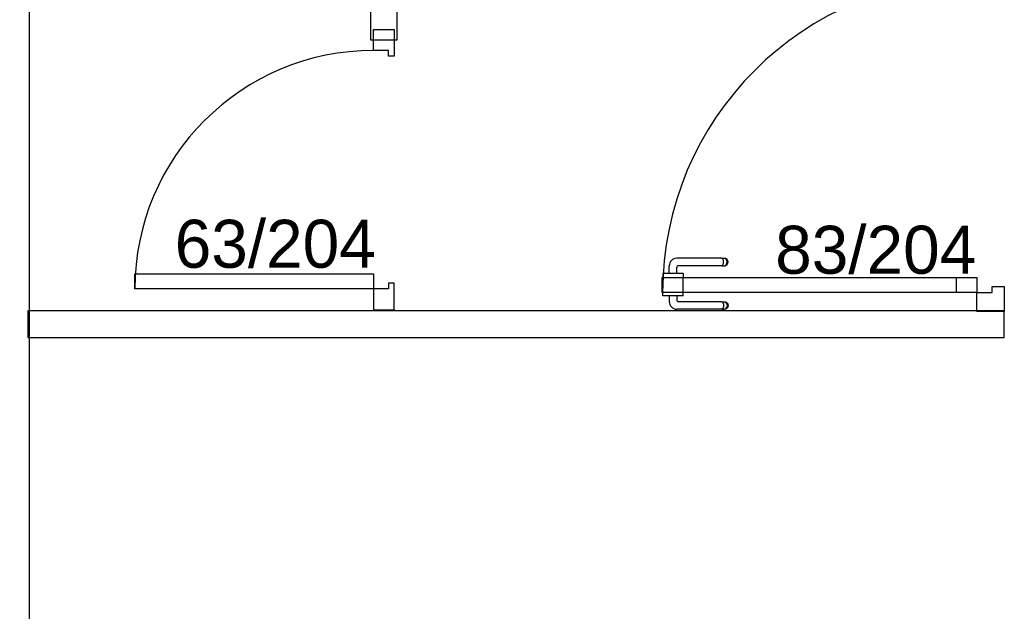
# Model space of a CAD drawing. Header units: millimetres. Extents: x -15 to 127, y -65 to 67.
# Tile 415 of 476: x 113.537 to 113.797, y 29.576 to 29.732. Entities that reach past the tile are written whole.
import ezdxf

# ---------------------------------------------------------------- set-up
doc = ezdxf.new("R2010")
doc.units = ezdxf.units.MM
doc.header["$MEASUREMENT"] = 0
doc.layers.add('Calque 5', color=7, linetype='Continuous')
doc.styles.get("Standard").update_dxf_attribs({"font": 'BKANT.TTF'})

# ---------------------------------------------------------------- blocks, each defined once
blk = doc.blocks.new('PD_31491')
at = {"layer": 'Calque 5', "color": 0}
for p, q in [((46.16854, -37.26673), (46.16854, -37.26672)), ((46.16854, -37.26771), (46.16854, -37.26673)), ((46.16854, -37.26772), (46.16854, -37.26771)), ((46.1687, -37.26772), (46.16854, -37.26772)), ((46.16917, -37.26772), (46.1687, -37.26772)), ((46.16989, -37.26772), (46.16917, -37.26772)), ((46.17077, -37.26772), (46.16989, -37.26772)), ((46.17025, -37.26772), (46.17025, -37.26924)), ((46.17171, -37.26772), (46.17077, -37.26772)), ((46.17259, -37.26772), (46.17171, -37.26772)), ((46.17223, -37.26772), (46.17223, -37.26877)), ((46.17331, -37.26772), (46.17259, -37.26772)), ((46.17378, -37.26772), (46.17331, -37.26772)), ((46.17394, -37.26772), (46.17378, -37.26772)), ((46.17394, -37.26673), (46.17394, -37.26672)), ((46.17394, -37.26771), (46.17394, -37.26673)), ((46.17394, -37.26772), (46.17394, -37.26771)), ((46.18415, -37.27125), (46.17226, -37.27125)), ((46.18415, -37.26928), (46.17273, -37.26928)), ((46.18415, -37.26928), (46.18477, -37.26928)), ((46.18415, -37.27125), (46.18477, -37.27125)), ((46.18432, -37.26939), (46.18446, -37.26962)), ((46.18446, -37.2709), (46.18432, -37.27113)), ((46.18446, -37.26962), (46.18455, -37.26992)), ((46.18455, -37.2706), (46.18446, -37.2709)), ((46.18455, -37.26992), (46.18458, -37.27026)), ((46.18458, -37.27026), (46.18455, -37.2706)), ((46.18477, -37.26928), (46.18499, -37.26928)), ((46.18477, -37.27125), (46.18499, -37.27125)), ((46.18499, -37.26928), (46.18532, -37.26939)), ((46.18532, -37.27113), (46.18499, -37.27125)), ((46.18506, -37.26939), (46.1853, -37.26962)), ((46.1853, -37.2709), (46.18506, -37.27113)), ((46.1853, -37.26962), (46.18546, -37.26992)), ((46.18546, -37.2706), (46.1853, -37.2709)), ((46.18532, -37.26939), (46.18558, -37.26962)), ((46.18558, -37.2709), (46.18532, -37.27113)), ((46.18546, -37.26992), (46.18551, -37.27026)), ((46.18551, -37.27026), (46.18546, -37.2706)), ((46.18558, -37.26962), (46.18576, -37.26992)), ((46.18576, -37.2706), (46.18558, -37.2709)), ((46.18576, -37.26992), (46.18582, -37.27026)), ((46.18582, -37.27026), (46.18576, -37.2706))]:
    blk.add_line(p, q, dxfattribs=at)
for centre, radius in [((46.17273, -37.26877), 0.000501), ((46.17226, -37.26924), 0.002)]:
    blk.add_arc(centre, radius, 180, 270, dxfattribs=at)
blk = doc.blocks.new('PD_31492')
at = {"layer": 'Calque 5', "color": 0}
for p, q in [((46.18415, -37.25778), (46.17226, -37.25778)), ((46.18415, -37.25778), (46.18477, -37.25778)), ((46.18446, -37.25813), (46.18432, -37.2579)), ((46.18455, -37.25843), (46.18446, -37.25813)), ((46.18458, -37.25877), (46.18455, -37.25843)), ((46.18477, -37.25778), (46.18499, -37.25778)), ((46.18532, -37.2579), (46.18499, -37.25778)), ((46.1853, -37.25813), (46.18506, -37.2579)), ((46.18546, -37.25843), (46.1853, -37.25813)), ((46.18558, -37.25813), (46.18532, -37.2579)), ((46.18551, -37.25877), (46.18546, -37.25843)), ((46.18576, -37.25843), (46.18558, -37.25813)), ((46.18582, -37.25877), (46.18576, -37.25843)), ((46.17025, -37.26182), (46.17025, -37.25979)), ((46.17223, -37.26182), (46.17223, -37.26026)), ((46.18415, -37.25975), (46.17273, -37.25975)), ((46.18415, -37.25975), (46.18477, -37.25975)), ((46.18432, -37.25964), (46.18446, -37.25941)), ((46.18446, -37.25941), (46.18455, -37.25911)), ((46.18455, -37.25911), (46.18458, -37.25877)), ((46.18477, -37.25975), (46.18499, -37.25975)), ((46.18499, -37.25975), (46.18532, -37.25964)), ((46.18506, -37.25964), (46.1853, -37.25941)), ((46.1853, -37.25941), (46.18546, -37.25911)), ((46.18532, -37.25964), (46.18558, -37.25941)), ((46.18546, -37.25911), (46.18551, -37.25877)), ((46.18558, -37.25941), (46.18576, -37.25911)), ((46.18576, -37.25911), (46.18582, -37.25877)), ((46.1687, -37.26182), (46.16854, -37.26182)), ((46.16854, -37.26182), (46.16854, -37.26183)), ((46.16854, -37.26183), (46.16854, -37.26281)), ((46.16854, -37.26281), (46.16854, -37.26282)), ((46.16917, -37.26182), (46.1687, -37.26182)), ((46.16989, -37.26182), (46.16917, -37.26182)), ((46.17077, -37.26182), (46.16989, -37.26182)), ((46.17171, -37.26182), (46.17077, -37.26182)), ((46.17259, -37.26182), (46.17171, -37.26182)), ((46.17331, -37.26182), (46.17259, -37.26182)), ((46.17378, -37.26182), (46.17331, -37.26182)), ((46.17394, -37.26182), (46.17378, -37.26182)), ((46.17394, -37.26182), (46.17394, -37.26183)), ((46.17394, -37.26183), (46.17394, -37.26281)), ((46.17394, -37.26281), (46.17394, -37.26282))]:
    blk.add_line(p, q, dxfattribs=at)
for centre, radius in [((46.17226, -37.25979), 0.002), ((46.17273, -37.26026), 0.000501)]:
    blk.add_arc(centre, radius, 90, 180, dxfattribs=at)
blk = doc.blocks.new('PD_31490')
at = {"layer": 'Calque 5'}
for name in ['PD_31492', 'PD_31491']:
    blk.add_blockref(name, (0, 0), dxfattribs=at)
blk = doc.blocks.new('PD_31494')
at = {"layer": 'Calque 5', "color": 0}
for p, q in [((46.2515, -37.18372), (46.2515, -37.17651)), ((46.25871, -37.17651), (46.2515, -37.17651)), ((46.25871, -37.18531), (46.25871, -37.17651))]:
    blk.add_line(p, q, dxfattribs=at)
blk.add_lwpolyline([(46.2515, -37.18372), (46.25551, -37.18372), (46.25551, -37.18531), (46.25871, -37.18531), (46.25871, -37.18372)], dxfattribs=at)
blk = doc.blocks.new('PD_31495')
at = {"layer": 'Calque 5', "color": 0}
for points in [[(46.1738, -37.26284), (46.1738, -37.26685), (46.16844, -37.26685), (46.16844, -37.26284), (46.1738, -37.26284)], [(46.25144, -37.26284), (46.25144, -37.26685), (46.24609, -37.26685), (46.24609, -37.26284), (46.25144, -37.26284)]]:
    blk.add_lwpolyline(points, dxfattribs=at)
blk = doc.blocks.new('PD_31493')
at = {"layer": 'Calque 5', "color": 0}
blk.add_line((46.25871, -37.27185), (46.2515, -37.27185), dxfattribs=at)
for points in [[(46.1684, -37.26685), (46.1684, -37.26284), (46.2515, -37.26284), (46.2515, -37.26685), (46.1684, -37.26685)], [(46.25551, -37.26685), (46.25551, -37.26526), (46.25871, -37.26526), (46.25871, -37.27185), (46.2515, -37.27185), (46.2515, -37.26685), (46.25551, -37.26685)]]:
    blk.add_lwpolyline(points, dxfattribs=at)
blk.add_arc((46.2515, -37.26685), 0.083, 90, 180, dxfattribs=at)
at = {"layer": 'Calque 5'}
for name in ['PD_31494', 'PD_31495']:
    blk.add_blockref(name, (0, 0), dxfattribs=at)
blk = doc.blocks.new('PD_31507')
at = {"layer": 'Calque 5', "color": 0}
for points in [[(46.09216, -37.19739), (46.09766, -37.19739), (46.09766, -37.20439), (46.09616, -37.20439), (46.09616, -37.20289), (46.09216, -37.20289), (46.09216, -37.19739)], [(46.02916, -37.26589), (46.02916, -37.26189), (46.09216, -37.26189), (46.09216, -37.26589), (46.02916, -37.26589)], [(46.09216, -37.27139), (46.09766, -37.27139), (46.09766, -37.26439), (46.09616, -37.26439), (46.09616, -37.26589), (46.09216, -37.26589), (46.09216, -37.27139)]]:
    blk.add_lwpolyline(points, dxfattribs=at)
blk.add_arc((46.09216, -37.26589), 0.063, 90, 180, dxfattribs=at)
blk = doc.blocks.new('PD_32837')
at = {"layer": 'Calque 5', "color": 0}
for p, q in [((46.16854, -37.26673), (46.16854, -37.26672)), ((46.16854, -37.26771), (46.16854, -37.26673)), ((46.16854, -37.26772), (46.16854, -37.26771)), ((46.1687, -37.26772), (46.16854, -37.26772)), ((46.16917, -37.26772), (46.1687, -37.26772)), ((46.16989, -37.26772), (46.16917, -37.26772)), ((46.17077, -37.26772), (46.16989, -37.26772)), ((46.17025, -37.26772), (46.17025, -37.26924)), ((46.17171, -37.26772), (46.17077, -37.26772)), ((46.17259, -37.26772), (46.17171, -37.26772)), ((46.17223, -37.26772), (46.17223, -37.26877)), ((46.17331, -37.26772), (46.17259, -37.26772)), ((46.17378, -37.26772), (46.17331, -37.26772)), ((46.17394, -37.26772), (46.17378, -37.26772)), ((46.17394, -37.26673), (46.17394, -37.26672)), ((46.17394, -37.26771), (46.17394, -37.26673)), ((46.17394, -37.26772), (46.17394, -37.26771)), ((46.18415, -37.27125), (46.17226, -37.27125)), ((46.18415, -37.26928), (46.17273, -37.26928)), ((46.18415, -37.26928), (46.18477, -37.26928)), ((46.18415, -37.27125), (46.18477, -37.27125)), ((46.18432, -37.26939), (46.18446, -37.26962)), ((46.18446, -37.2709), (46.18432, -37.27113)), ((46.18446, -37.26962), (46.18455, -37.26992)), ((46.18455, -37.2706), (46.18446, -37.2709)), ((46.18455, -37.26992), (46.18458, -37.27026)), ((46.18458, -37.27026), (46.18455, -37.2706)), ((46.18477, -37.26928), (46.18499, -37.26928)), ((46.18477, -37.27125), (46.18499, -37.27125)), ((46.18499, -37.26928), (46.18532, -37.26939)), ((46.18532, -37.27113), (46.18499, -37.27125)), ((46.18506, -37.26939), (46.1853, -37.26962)), ((46.1853, -37.2709), (46.18506, -37.27113)), ((46.1853, -37.26962), (46.18546, -37.26992)), ((46.18546, -37.2706), (46.1853, -37.2709)), ((46.18532, -37.26939), (46.18558, -37.26962)), ((46.18558, -37.2709), (46.18532, -37.27113)), ((46.18546, -37.26992), (46.18551, -37.27026)), ((46.18551, -37.27026), (46.18546, -37.2706)), ((46.18558, -37.26962), (46.18576, -37.26992)), ((46.18576, -37.2706), (46.18558, -37.2709)), ((46.18576, -37.26992), (46.18582, -37.27026)), ((46.18582, -37.27026), (46.18576, -37.2706))]:
    blk.add_line(p, q, dxfattribs=at)
for centre, radius in [((46.17273, -37.26877), 0.000501), ((46.17226, -37.26924), 0.002)]:
    blk.add_arc(centre, radius, 180, 270, dxfattribs=at)
blk = doc.blocks.new('PD_32838')
at = {"layer": 'Calque 5', "color": 0}
for p, q in [((46.18415, -37.25778), (46.17226, -37.25778)), ((46.18415, -37.25778), (46.18477, -37.25778)), ((46.18446, -37.25813), (46.18432, -37.2579)), ((46.18455, -37.25843), (46.18446, -37.25813)), ((46.18458, -37.25877), (46.18455, -37.25843)), ((46.18477, -37.25778), (46.18499, -37.25778)), ((46.18532, -37.2579), (46.18499, -37.25778)), ((46.1853, -37.25813), (46.18506, -37.2579)), ((46.18546, -37.25843), (46.1853, -37.25813)), ((46.18558, -37.25813), (46.18532, -37.2579)), ((46.18551, -37.25877), (46.18546, -37.25843)), ((46.18576, -37.25843), (46.18558, -37.25813)), ((46.18582, -37.25877), (46.18576, -37.25843)), ((46.17025, -37.26182), (46.17025, -37.25979)), ((46.17223, -37.26182), (46.17223, -37.26026)), ((46.18415, -37.25975), (46.17273, -37.25975)), ((46.18415, -37.25975), (46.18477, -37.25975)), ((46.18432, -37.25964), (46.18446, -37.25941)), ((46.18446, -37.25941), (46.18455, -37.25911)), ((46.18455, -37.25911), (46.18458, -37.25877)), ((46.18477, -37.25975), (46.18499, -37.25975)), ((46.18499, -37.25975), (46.18532, -37.25964)), ((46.18506, -37.25964), (46.1853, -37.25941)), ((46.1853, -37.25941), (46.18546, -37.25911)), ((46.18532, -37.25964), (46.18558, -37.25941)), ((46.18546, -37.25911), (46.18551, -37.25877)), ((46.18558, -37.25941), (46.18576, -37.25911)), ((46.18576, -37.25911), (46.18582, -37.25877)), ((46.1687, -37.26182), (46.16854, -37.26182)), ((46.16854, -37.26182), (46.16854, -37.26183)), ((46.16854, -37.26183), (46.16854, -37.26281)), ((46.16854, -37.26281), (46.16854, -37.26282)), ((46.16917, -37.26182), (46.1687, -37.26182)), ((46.16989, -37.26182), (46.16917, -37.26182)), ((46.17077, -37.26182), (46.16989, -37.26182)), ((46.17171, -37.26182), (46.17077, -37.26182)), ((46.17259, -37.26182), (46.17171, -37.26182)), ((46.17331, -37.26182), (46.17259, -37.26182)), ((46.17378, -37.26182), (46.17331, -37.26182)), ((46.17394, -37.26182), (46.17378, -37.26182)), ((46.17394, -37.26182), (46.17394, -37.26183)), ((46.17394, -37.26183), (46.17394, -37.26281)), ((46.17394, -37.26281), (46.17394, -37.26282))]:
    blk.add_line(p, q, dxfattribs=at)
for centre, radius in [((46.17226, -37.25979), 0.002), ((46.17273, -37.26026), 0.000501)]:
    blk.add_arc(centre, radius, 90, 180, dxfattribs=at)
blk = doc.blocks.new('PD_32836')
at = {"layer": 'Calque 5'}
for name in ['PD_32838', 'PD_32837']:
    blk.add_blockref(name, (0, 0), dxfattribs=at)
blk = doc.blocks.new('PD_32840')
at = {"layer": 'Calque 5', "color": 0}
for p, q in [((46.2515, -37.18372), (46.2515, -37.17651)), ((46.25871, -37.17651), (46.2515, -37.17651)), ((46.25871, -37.18531), (46.25871, -37.17651))]:
    blk.add_line(p, q, dxfattribs=at)
blk.add_lwpolyline([(46.2515, -37.18372), (46.25551, -37.18372), (46.25551, -37.18531), (46.25871, -37.18531), (46.25871, -37.18372)], dxfattribs=at)
blk = doc.blocks.new('PD_32841')
at = {"layer": 'Calque 5', "color": 0}
for points in [[(46.1738, -37.26284), (46.1738, -37.26685), (46.16844, -37.26685), (46.16844, -37.26284), (46.1738, -37.26284)], [(46.25144, -37.26284), (46.25144, -37.26685), (46.24609, -37.26685), (46.24609, -37.26284), (46.25144, -37.26284)]]:
    blk.add_lwpolyline(points, dxfattribs=at)
blk = doc.blocks.new('PD_32839')
at = {"layer": 'Calque 5', "color": 0}
blk.add_line((46.25871, -37.27185), (46.2515, -37.27185), dxfattribs=at)
for points in [[(46.1684, -37.26685), (46.1684, -37.26284), (46.2515, -37.26284), (46.2515, -37.26685), (46.1684, -37.26685)], [(46.25551, -37.26685), (46.25551, -37.26526), (46.25871, -37.26526), (46.25871, -37.27185), (46.2515, -37.27185), (46.2515, -37.26685), (46.25551, -37.26685)]]:
    blk.add_lwpolyline(points, dxfattribs=at)
blk.add_arc((46.2515, -37.26685), 0.083, 90, 180, dxfattribs=at)
at = {"layer": 'Calque 5'}
for name in ['PD_32840', 'PD_32841']:
    blk.add_blockref(name, (0, 0), dxfattribs=at)
blk = doc.blocks.new('PD_32853')
at = {"layer": 'Calque 5', "color": 0}
for points in [[(46.09216, -37.19739), (46.09766, -37.19739), (46.09766, -37.20439), (46.09616, -37.20439), (46.09616, -37.20289), (46.09216, -37.20289), (46.09216, -37.19739)], [(46.02916, -37.26589), (46.02916, -37.26189), (46.09216, -37.26189), (46.09216, -37.26589), (46.02916, -37.26589)], [(46.09216, -37.27139), (46.09766, -37.27139), (46.09766, -37.26439), (46.09616, -37.26439), (46.09616, -37.26589), (46.09216, -37.26589), (46.09216, -37.27139)]]:
    blk.add_lwpolyline(points, dxfattribs=at)
blk.add_arc((46.09216, -37.26589), 0.063, 90, 180, dxfattribs=at)

msp = doc.modelspace()

# ---------------------------------------------------------------- linework, layer by layer
at = {"layer": 'Calque 5', "color": 0}
for points in [[(113.63651, 29.85428), (113.62646, 29.85426), (113.62664, 29.83393), (113.53946, 29.83396), (113.53946, 29.82393), (113.62968, 29.82393), (113.62977, 29.72669), (113.63677, 29.72669), (113.63651, 29.85428)], [(113.63651, 29.85428), (113.62646, 29.85426), (113.62664, 29.83393), (113.53946, 29.83396), (113.53946, 29.82393), (113.62968, 29.82393), (113.62977, 29.72669), (113.63677, 29.72669), (113.63651, 29.85428)], [(113.5297, 29.22984), (113.5397, 29.22984), (113.5397, 29.83366), (113.5297, 29.83366), (113.5297, 29.22984)], [(113.5297, 29.22984), (113.5397, 29.22984), (113.5397, 29.83366), (113.5297, 29.83366), (113.5297, 29.22984)], [(113.79707, 29.6551), (113.53924, 29.6551), (113.53924, 29.6481), (113.79707, 29.6481), (113.79707, 29.6551)], [(113.79707, 29.6551), (113.53924, 29.6551), (113.53924, 29.6481), (113.79707, 29.6481), (113.79707, 29.6551)]]:
    msp.add_lwpolyline(points, dxfattribs=at)
msp.add_point((113.63602, 29.65539), dxfattribs=at)
msp.add_point((113.63602, 29.65539), dxfattribs=at)

# ---------------------------------------------------------------- block references
at = {"layer": 'Calque 5'}
for name in ['PD_31493', 'PD_32839', 'PD_31507', 'PD_32853', 'PD_31490', 'PD_32836']:
    msp.add_blockref(name, (67.53836, 66.92678), dxfattribs=at)

# ---------------------------------------------------------------- texts
at = {"layer": 'Calque 5', "color": 0, "char_height": 0.012678, "width": 0.0529167, "attachment_point": 1}
for s, insert in [('{\\fArial|b0|i0|c0|p34;\\W0.98;63/204}', (113.57805, 29.67916)), ('{\\fArial|b0|i0|c0|p34;\\W0.98;63/204}', (113.57805, 29.67916)), ('{\\fArial|b0|i0|c0|p34;\\W0.98;83/204}', (113.73658, 29.67758)), ('{\\fArial|b0|i0|c0|p34;\\W0.98;83/204}', (113.73658, 29.67758))]:
    msp.add_mtext(s, dxfattribs=dict(at, insert=insert))

doc.saveas('drawing.dxf')
